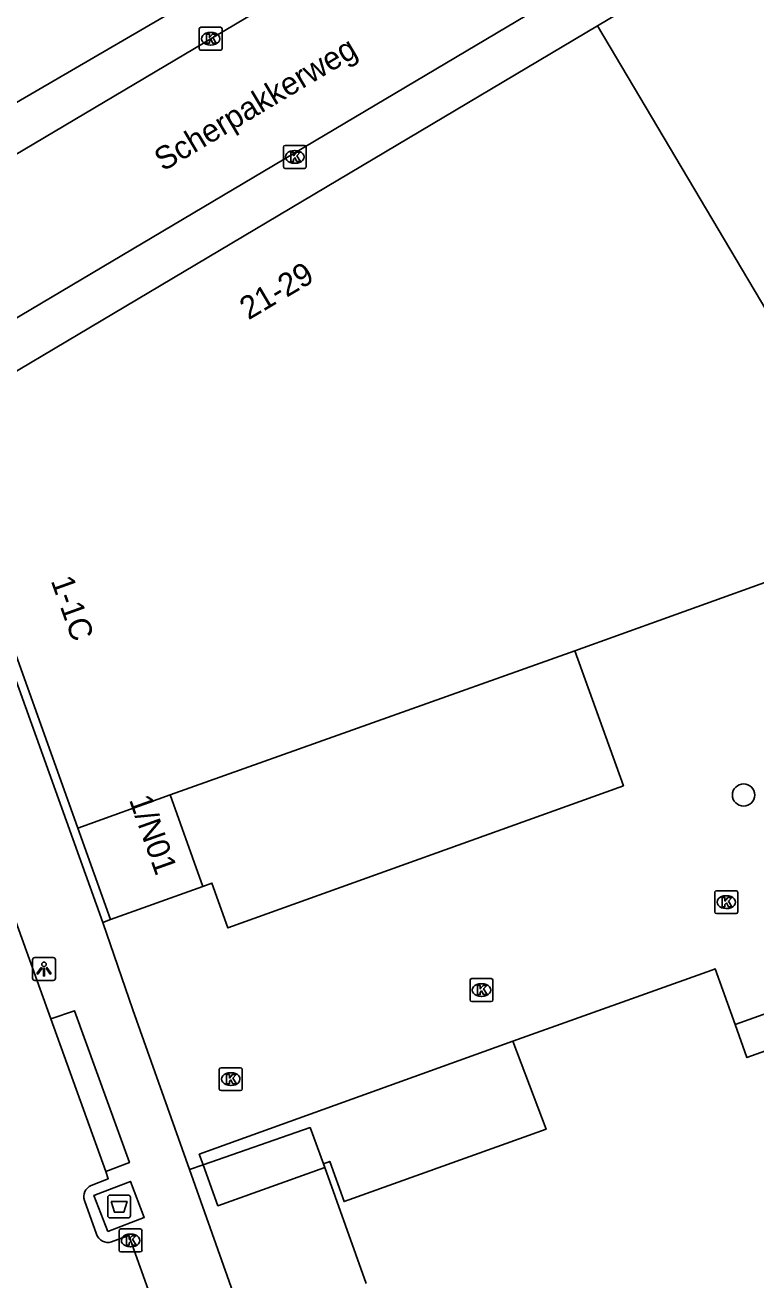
# Model space of a CAD drawing. Extents: x 159503 to 160347, y 382525 to 383272.
# Drawn here: x 159591.8 to 159623.7, y 382930.5 to 382985.3 of the extents above; entities that cross this region are included whole.
import ezdxf

# ---------------------------------------------------------------- set-up
doc = ezdxf.new("R2010")
doc.units = 0
for name, color, linetype in [('IMGEO_Afval_apart_plaats', 7, 'Continuous'), ('IMGEO_Boom', 7, 'Continuous'), ('IMGEO_Kolk', 7, 'Continuous'), ('IMGEO_Lichtpunt', 7, 'Continuous'), ('IMGEO_Openbare_ruimte_label', 7, 'Continuous'), ('IMGEO_Pand', 7, 'Continuous'), ('IMGEO_Pand_nummerreeks', 7, 'Continuous'), ('IMGEO_Rijbaan_lokaal_open', 7, 'Continuous'), ('IMGEO_Voetpad_gesloten', 7, 'Continuous'), ('IMGEO_Voetpad_open', 7, 'Continuous')]:
    doc.layers.add(name, color=color, linetype=linetype)

msp = doc.modelspace()

# ---------------------------------------------------------------- linework, layer by layer
at = {"layer": 'IMGEO_Afval_apart_plaats'}
for p, q in [((159595.385, 382933.355), (159595.385, 382934.155)), ((159595.385, 382934.155), (159595.385, 382933.355)), ((159595.485, 382934.255), (159596.275, 382934.255)), ((159596.275, 382934.255), (159595.485, 382934.255)), ((159596.375, 382934.155), (159596.375, 382933.355)), ((159596.375, 382933.355), (159596.375, 382934.155)), ((159596.275, 382933.255), (159595.485, 382933.255)), ((159595.485, 382933.255), (159596.275, 382933.255))]:
    msp.add_line(p, q, dxfattribs=at)
msp.add_lwpolyline([(159595.528, 382933.969), (159596.232, 382933.969), (159596.083, 382933.499), (159595.677, 382933.499), (159595.528, 382933.969)], dxfattribs=at)
for centre, start, end in [((159595.485, 382934.155), 90, 180), ((159595.485, 382934.155), 90, 180), ((159596.275, 382934.155), 0, 90), ((159596.275, 382934.155), 360, 90), ((159595.485, 382933.355), 180, 270), ((159595.485, 382933.355), 180, 270), ((159596.275, 382933.355), 270, 0), ((159596.275, 382933.355), 270, 0)]:
    msp.add_arc(centre, 0.1, start, end, dxfattribs=at)
at = {"layer": 'IMGEO_Boom'}
msp.add_circle((159623.146, 382951.719), 0.489, dxfattribs=at)
at = {"layer": 'IMGEO_Kolk'}
for p, q in [((159599.379, 382984.311), (159599.379, 382985.163)), ((159599.454, 382985.237), (159600.306, 382985.237)), ((159599.867, 382985.017), (159599.892, 382985.017)), ((159600.38, 382985.163), (159600.38, 382984.311)), ((159600.306, 382984.237), (159599.454, 382984.237)), ((159599.89, 382984.457), (159599.865, 382984.457)), ((159603.052, 382979.153), (159603.052, 382980.005)), ((159603.127, 382980.079), (159603.979, 382980.079)), ((159603.54, 382979.859), (159603.565, 382979.859)), ((159604.053, 382980.005), (159604.053, 382979.153)), ((159603.563, 382979.299), (159603.538, 382979.299)), ((159603.979, 382979.079), (159603.127, 382979.079)), ((159621.963, 382947.541), (159622.815, 382947.541)), ((159621.888, 382946.615), (159621.888, 382947.467)), ((159622.376, 382947.321), (159622.401, 382947.321)), ((159622.889, 382947.467), (159622.889, 382946.615)), ((159622.815, 382946.541), (159621.963, 382946.541)), ((159622.399, 382946.761), (159622.374, 382946.761)), ((159611.276, 382943.702), (159612.128, 382943.702)), ((159611.201, 382942.776), (159611.201, 382943.628)), ((159611.689, 382943.482), (159611.714, 382943.482)), ((159612.202, 382943.628), (159612.202, 382942.776)), ((159612.128, 382942.702), (159611.276, 382942.702)), ((159611.712, 382942.922), (159611.687, 382942.922)), ((159600.255, 382938.888), (159600.255, 382939.74)), ((159600.33, 382939.814), (159601.182, 382939.814)), ((159600.743, 382939.594), (159600.768, 382939.594)), ((159601.256, 382939.74), (159601.256, 382938.888)), ((159601.182, 382938.814), (159600.33, 382938.814)), ((159600.766, 382939.034), (159600.741, 382939.034)), ((159595.954, 382932.771), (159596.806, 382932.771)), ((159595.879, 382931.845), (159595.879, 382932.697)), ((159596.367, 382932.551), (159596.392, 382932.551)), ((159596.88, 382932.697), (159596.88, 382931.845)), ((159596.806, 382931.771), (159595.954, 382931.771)), ((159596.39, 382931.991), (159596.365, 382931.991))]:
    msp.add_line(p, q, dxfattribs=at)
for points in [[(159599.379, 382984.311), (159599.379, 382985.163)], [(159599.454, 382985.237), (159600.306, 382985.237)], [(159599.7, 382984.937), (159599.823, 382984.937), (159599.823, 382984.786), (159599.953, 382984.937), (159600.117, 382984.937), (159599.971, 382984.786), (159600.124, 382984.537), (159599.972, 382984.537), (159599.887, 382984.701), (159599.823, 382984.634), (159599.823, 382984.537), (159599.7, 382984.537), (159599.7, 382984.937)], [(159600.38, 382985.163), (159600.38, 382984.311)], [(159600.306, 382984.237), (159599.454, 382984.237)], [(159603.052, 382979.153), (159603.052, 382980.005)], [(159603.127, 382980.079), (159603.979, 382980.079)], [(159604.053, 382980.005), (159604.053, 382979.153)], [(159603.373, 382979.779), (159603.496, 382979.779), (159603.496, 382979.628), (159603.626, 382979.779), (159603.79, 382979.779), (159603.644, 382979.628), (159603.797, 382979.379), (159603.645, 382979.379), (159603.56, 382979.543), (159603.496, 382979.476), (159603.496, 382979.379), (159603.373, 382979.379), (159603.373, 382979.779)], [(159603.979, 382979.079), (159603.127, 382979.079)], [(159621.963, 382947.541), (159622.815, 382947.541)], [(159621.888, 382946.615), (159621.888, 382947.467)], [(159622.209, 382947.241), (159622.332, 382947.241), (159622.332, 382947.09), (159622.462, 382947.241), (159622.626, 382947.241), (159622.48, 382947.09), (159622.633, 382946.841), (159622.481, 382946.841), (159622.396, 382947.005), (159622.332, 382946.938), (159622.332, 382946.841), (159622.209, 382946.841), (159622.209, 382947.241)], [(159622.889, 382947.467), (159622.889, 382946.615)], [(159622.815, 382946.541), (159621.963, 382946.541)], [(159611.276, 382943.702), (159612.128, 382943.702)], [(159611.201, 382942.776), (159611.201, 382943.628)], [(159611.522, 382943.402), (159611.645, 382943.402), (159611.645, 382943.251), (159611.775, 382943.402), (159611.939, 382943.402), (159611.793, 382943.251), (159611.946, 382943.002), (159611.794, 382943.002), (159611.709, 382943.166), (159611.645, 382943.099), (159611.645, 382943.002), (159611.522, 382943.002), (159611.522, 382943.402)], [(159612.202, 382943.628), (159612.202, 382942.776)], [(159612.128, 382942.702), (159611.276, 382942.702)], [(159600.255, 382938.888), (159600.255, 382939.74)], [(159600.33, 382939.814), (159601.182, 382939.814)], [(159600.576, 382939.514), (159600.699, 382939.514), (159600.699, 382939.363), (159600.829, 382939.514), (159600.993, 382939.514), (159600.847, 382939.363), (159601, 382939.114), (159600.848, 382939.114), (159600.763, 382939.278), (159600.699, 382939.211), (159600.699, 382939.114), (159600.576, 382939.114), (159600.576, 382939.514)], [(159601.256, 382939.74), (159601.256, 382938.888)], [(159601.182, 382938.814), (159600.33, 382938.814)], [(159595.954, 382932.771), (159596.806, 382932.771)], [(159595.879, 382931.845), (159595.879, 382932.697)], [(159596.2, 382932.471), (159596.323, 382932.471), (159596.323, 382932.32), (159596.453, 382932.471), (159596.617, 382932.471), (159596.471, 382932.32), (159596.624, 382932.071), (159596.472, 382932.071), (159596.387, 382932.235), (159596.323, 382932.168), (159596.323, 382932.071), (159596.2, 382932.071), (159596.2, 382932.471)], [(159596.88, 382932.697), (159596.88, 382931.845)], [(159596.806, 382931.771), (159595.954, 382931.771)]]:
    msp.add_lwpolyline(points, dxfattribs=at)
for centre, start, end in [((159599.456, 382985.161), 91.552, 178.448), ((159599.456, 382985.161), 91.552, 178.448), ((159600.304, 382985.161), 1.552, 88.448), ((159600.304, 382985.161), 1.552, 88.448), ((159599.456, 382984.313), 181.552, 268.448), ((159599.456, 382984.313), 181.552, 268.448), ((159600.304, 382984.313), 271.552, 358.448), ((159600.304, 382984.313), 271.552, 358.448), ((159603.129, 382980.003), 91.552, 178.448), ((159603.129, 382980.003), 91.552, 178.448), ((159603.977, 382980.003), 1.552, 88.448), ((159603.977, 382980.003), 1.552, 88.448), ((159603.129, 382979.155), 181.552, 268.448), ((159603.129, 382979.155), 181.552, 268.448), ((159603.977, 382979.155), 271.552, 358.448), ((159603.977, 382979.155), 271.552, 358.448), ((159621.965, 382947.465), 91.552, 178.448), ((159621.965, 382947.465), 91.552, 178.448), ((159622.813, 382947.465), 1.552, 88.448), ((159622.813, 382947.465), 1.552, 88.448), ((159621.965, 382946.617), 181.552, 268.448), ((159621.965, 382946.617), 181.552, 268.448), ((159622.813, 382946.617), 271.552, 358.448), ((159622.813, 382946.617), 271.552, 358.448), ((159611.278, 382943.626), 91.552, 178.448), ((159611.278, 382943.626), 91.552, 178.448), ((159612.126, 382943.626), 1.552, 88.448), ((159612.126, 382943.626), 1.552, 88.448), ((159611.278, 382942.778), 181.552, 268.448), ((159611.278, 382942.778), 181.552, 268.448), ((159612.126, 382942.778), 271.552, 358.448), ((159612.126, 382942.778), 271.552, 358.448), ((159600.332, 382939.738), 91.552, 178.448), ((159600.332, 382939.738), 91.552, 178.448), ((159601.18, 382939.738), 1.552, 88.448), ((159601.18, 382939.738), 1.552, 88.448), ((159600.332, 382938.89), 181.552, 268.448), ((159600.332, 382938.89), 181.552, 268.448), ((159601.18, 382938.89), 271.552, 358.448), ((159601.18, 382938.89), 271.552, 358.448), ((159595.956, 382932.695), 91.552, 178.448), ((159595.956, 382932.695), 91.552, 178.448), ((159596.804, 382932.695), 1.552, 88.448), ((159596.804, 382932.695), 1.552, 88.448), ((159595.956, 382931.847), 181.552, 268.448), ((159595.956, 382931.847), 181.552, 268.448), ((159596.804, 382931.847), 271.552, 358.448), ((159596.804, 382931.847), 271.552, 358.448)]:
    msp.add_arc(centre, 0.0765, start, end, dxfattribs=at)
for centre, major_axis, ratio, start_param, end_param in [((159599.866, 382984.737), (-0.387, 0.002), 0.722429, 4.712389, 7.853982), ((159599.891, 382984.737), (-0.39, 0.002), 0.717154, 1.570796, 4.712389), ((159603.539, 382979.579), (-0.387, 0.002), 0.722429, 4.712389, 7.853982), ((159603.564, 382979.579), (-0.39, 0.002), 0.717154, 1.570796, 4.712389), ((159622.375, 382947.041), (-0.387, 0.002), 0.722429, 4.712389, 7.853982), ((159622.4, 382947.041), (-0.39, 0.002), 0.717154, 1.570796, 4.712389), ((159611.688, 382943.202), (-0.387, 0.002), 0.722429, 4.712389, 7.853982), ((159611.713, 382943.202), (-0.39, 0.002), 0.717154, 1.570796, 4.712389), ((159600.742, 382939.314), (-0.387, 0.002), 0.722429, 4.712389, 7.853982), ((159600.767, 382939.314), (-0.39, 0.002), 0.717154, 1.570796, 4.712389), ((159596.366, 382932.271), (-0.387, 0.002), 0.722429, 4.712389, 7.853982), ((159596.391, 382932.271), (-0.39, 0.002), 0.717154, 1.570796, 4.712389)]:
    msp.add_ellipse(centre, major_axis=major_axis, ratio=ratio, start_param=start_param, end_param=end_param, dxfattribs=at)
at = {"layer": 'IMGEO_Lichtpunt'}
for p, q in [((159592.103, 382944.526), (159592.103, 382943.719)), ((159592.103, 382944.526), (159592.103, 382943.719)), ((159593.005, 382944.621), (159592.197, 382944.621)), ((159593.005, 382944.621), (159592.197, 382944.621)), ((159593.099, 382943.719), (159593.099, 382944.526)), ((159593.099, 382943.719), (159593.099, 382944.526)), ((159592.197, 382943.625), (159593.005, 382943.625)), ((159592.197, 382943.625), (159593.005, 382943.625))]:
    msp.add_line(p, q, dxfattribs=at)
for points in [[(159592.477, 382944.19), (159592.516, 382944.162), (159592.328, 382943.9), (159592.29, 382943.927), (159592.477, 382944.19)], [(159592.579, 382944.142), (159592.626, 382944.142), (159592.626, 382943.82), (159592.579, 382943.82), (159592.579, 382944.142)], [(159592.689, 382944.162), (159592.727, 382944.189), (159592.914, 382943.927), (159592.875, 382943.899), (159592.689, 382944.162)]]:
    msp.add_lwpolyline(points, dxfattribs=at)
msp.add_circle((159592.602, 382944.324), 0.0994, dxfattribs=at)
for centre, start, end in [((159592.197, 382944.526), 90, 180), ((159592.197, 382944.526), 90, 180), ((159593.005, 382944.526), 0, 90), ((159593.005, 382944.526), 0, 90), ((159592.197, 382943.719), 180, 270), ((159592.197, 382943.719), 180, 270), ((159593.005, 382943.719), 270, 0), ((159593.005, 382943.719), 270, 360)]:
    msp.add_arc(centre, 0.0946, start, end, dxfattribs=at)
at = {"layer": 'IMGEO_Pand'}
for points in [[(159616.76, 382985.295), (159632.4, 382994.581)], [(159587.366, 382967.842), (159616.76, 382985.295)], [(159616.76, 382985.295), (159629.938, 382963.1)], [(159587.852, 382966.52), (159588.22, 382966.653), (159594.075, 382950.274)], [(159615.784, 382958.015), (159629.938, 382963.1)], [(159676.004, 382960.713), (159676.516, 382959.279), (159624.918, 382940.838), (159623.292, 382940.257), (159622.779, 382941.693)], [(159598.105, 382951.722), (159615.784, 382958.015)], [(159615.784, 382958.015), (159617.901, 382952.121), (159600.634, 382945.918), (159599.932, 382947.873), (159599.538, 382947.731)], [(159594.075, 382950.274), (159598.105, 382951.722)], [(159598.105, 382951.722), (159599.538, 382947.731)], [(159594.075, 382950.274), (159595.502, 382946.282)], [(159599.538, 382947.731), (159595.502, 382946.282)], [(159622.779, 382941.693), (159621.91, 382944.124), (159621.758, 382944.07), (159613.077, 382940.968)], [(159613.077, 382940.968), (159614.525, 382937.123), (159605.702, 382933.97), (159605.077, 382935.718), (159604.805, 382935.62)], [(159604.805, 382935.62), (159604.862, 382935.46)], [(159604.862, 382935.46), (159606.674, 382930.391)]]:
    msp.add_lwpolyline(points, dxfattribs=at)
at = {"layer": 'IMGEO_Rijbaan_lokaal_open'}
for points in [[(159724.205, 383058.665), (159687.242, 383036.582), (159585.591, 382976.257)], [(159719.236, 383048.422), (159586.71, 382969.778)], [(159584.573, 382965.063), (159592.904, 382941.945)], [(159595.295, 382935.281), (159592.904, 382941.945)], [(159595.295, 382935.281), (159595.408, 382934.964), (159594.658, 382934.67)], [(159594.365, 382934.02), (159594.895, 382932.54)], [(159595.543, 382932.207), (159596.3, 382932.493), (159602.368, 382915.535)]]:
    msp.add_lwpolyline(points, dxfattribs=at)
for centre, radius, start, end in [((159594.874, 382934.182), 0.534, 113.8282, 197.6431), ((159595.394, 382932.713), 0.528, 199.1736, 286.4302)]:
    msp.add_arc(centre, radius, start, end, dxfattribs=at)
at = {"layer": 'IMGEO_Voetpad_gesloten'}
msp.add_lwpolyline([(159595.389, 382932.662), (159594.783, 382934.237), (159595.645, 382934.569), (159596.371, 382934.848), (159596.977, 382933.273), (159595.389, 382932.662)], dxfattribs=at)
at = {"layer": 'IMGEO_Voetpad_open'}
for points in [[(159589.699, 382981.552), (159589.966, 382981.122), (159601.638, 382987.915), (159601.959, 382988.106)], [(159595.17, 382946.154), (159587.852, 382966.52)], [(159622.779, 382941.693), (159667.453, 382957.657)], [(159595.502, 382946.282), (159595.17, 382946.154)], [(159598.947, 382935.371), (159596.475, 382942.342), (159595.17, 382946.154)], [(159592.904, 382941.945), (159593.933, 382942.303), (159596.329, 382935.67), (159595.295, 382935.281)], [(159599.544, 382935.578), (159599.377, 382936.036), (159613.077, 382940.968)], [(159604.805, 382935.62), (159604.219, 382937.198), (159599.544, 382935.578)], [(159599.544, 382935.578), (159598.947, 382935.371)], [(159604.862, 382935.46), (159600.196, 382933.784), (159599.544, 382935.578)], [(159605.322, 382917.557), (159602.33, 382925.83), (159598.947, 382935.371)]]:
    msp.add_lwpolyline(points, dxfattribs=at)

# ---------------------------------------------------------------- texts
at = {"layer": 'IMGEO_Openbare_ruimte_label'}
msp.add_text('Scherpakkerweg', height=1, rotation=30.7475, dxfattribs=at).set_placement((159597.802, 382978.927))
at = {"layer": 'IMGEO_Pand_nummerreeks'}
for s, rotation, p in [('21-29', 30.7002, (159601.531, 382972.438)), ('1-1C', 289.6704, (159592.889, 382961.078)), ('1/N01', 289.5731, (159596.305, 382951.517))]:
    msp.add_text(s, height=1, rotation=rotation, dxfattribs=at).set_placement(p)

doc.saveas('drawing.dxf')
